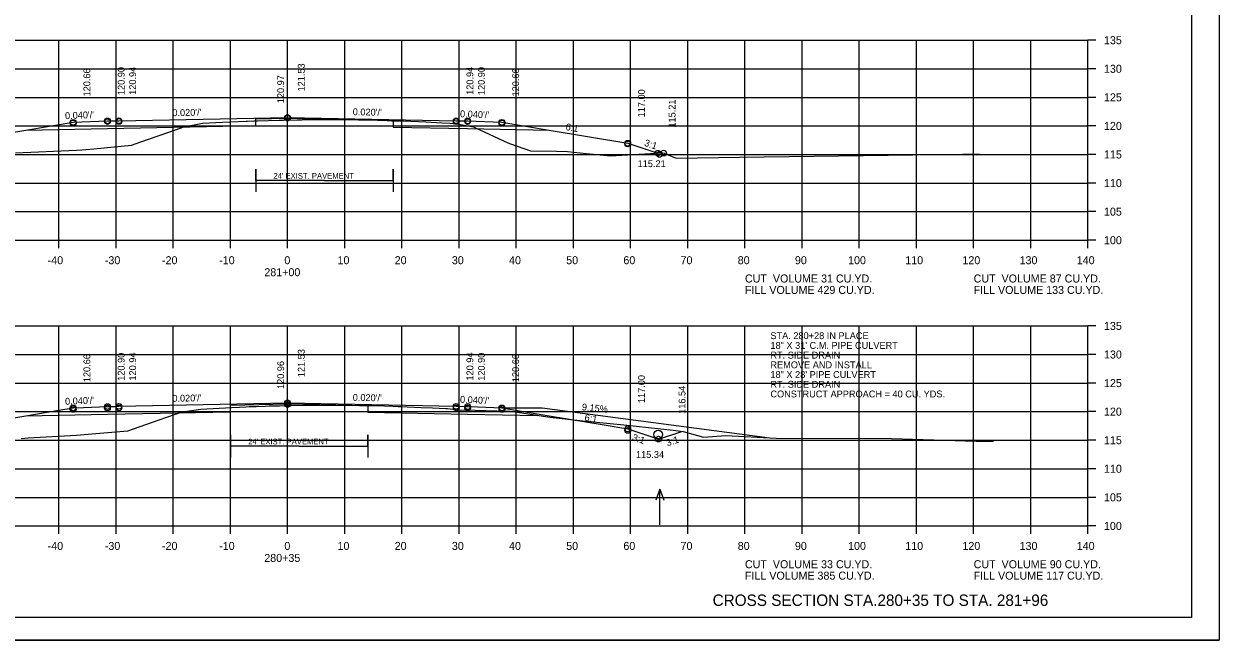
# Model space of a CAD drawing. Extents: x 1175611 to 1176402, y -433344 to -416213.
# Drawn here: x 1175734.9 to 1175943.9, y -418623.2 to -418515.4 of the extents above; entities that cross this region are included whole.
import ezdxf

# ---------------------------------------------------------------- set-up
doc = ezdxf.new("R2010")
doc.units = 0
for name, color, linetype in [('Default', 7, 'Continuous'), ('R_Alt Surface', 7, 'Continuous'), ('R_Axis', 7, 'Continuous'), ('R_Axis Annot', 7, 'Continuous'), ('R_Border', 7, 'Continuous'), ('R_Draft', 7, 'Continuous'), ('R_Drive', 7, 'Continuous'), ('R_Exist Surface', 7, 'Continuous'), ('R_Fin Surface', 7, 'Continuous'), ('R_Grid', 7, 'Continuous'), ('R_No Plot', 7, 'Continuous'), ('R_Water', 7, 'Continuous'), ('R_Water Annot', 7, 'Continuous'), ('R_Xsect Elev', 7, 'Continuous'), ('R_Xsect Slope', 7, 'Continuous')]:
    doc.layers.add(name, color=color, linetype=linetype)

msp = doc.modelspace()

# ---------------------------------------------------------------- linework, layer by layer
at = {"layer": 'R_Alt Surface'}
for p, q in [((1175787.44, -418542.77), (1175775.44, -418542.77)), ((1175787.44, -418542.77), (1175799.44, -418542.77)), ((1175783.02, -418589.28), (1175771.02, -418589.28)), ((1175783.02, -418589.28), (1175795.02, -418589.28))]:
    msp.add_line(p, q, dxfattribs=at)
for points in [[(1175735.2, -418533.98), (1175749.47, -418533.69), (1175775.44, -418533.17), (1175775.44, -418532), (1175780.97, -418531.89), (1175799.44, -418532.26), (1175799.44, -418533.43), (1175812.47, -418533.69), (1175826.75, -418533.98)], [(1175775.44, -418542.77), (1175775.44, -418540.77), (1175775.44, -418544.77)], [(1175799.44, -418542.77), (1175799.44, -418540.77), (1175799.44, -418544.77)], [(1175735.2, -418583.96), (1175749.47, -418583.67), (1175771.02, -418583.24), (1175771.02, -418582.07), (1175780.97, -418581.87), (1175795.02, -418582.15), (1175795.02, -418583.32), (1175812.47, -418583.67), (1175824.69, -418583.91)], [(1175771.02, -418589.28), (1175771.02, -418587.28), (1175771.02, -418591.28)], [(1175795.02, -418589.28), (1175795.02, -418587.28), (1175795.02, -418591.28)]]:
    msp.add_lwpolyline(points, dxfattribs=at)
at = {"layer": 'R_Axis'}
for p, q in [((1175920.97, -418553.23), (1175920.97, -418518.23)), ((1175922.37, -418518.23), (1175920.97, -418518.23)), ((1175922.37, -418523.23), (1175920.97, -418523.23)), ((1175922.37, -418528.23), (1175920.97, -418528.23)), ((1175922.37, -418533.23), (1175920.97, -418533.23)), ((1175922.37, -418538.23), (1175920.97, -418538.23)), ((1175922.37, -418543.23), (1175920.97, -418543.23)), ((1175922.37, -418548.23), (1175920.97, -418548.23)), ((1175640.97, -418553.23), (1175920.97, -418553.23)), ((1175740.97, -418554.63), (1175740.97, -418553.23)), ((1175750.97, -418554.63), (1175750.97, -418553.23)), ((1175760.97, -418554.63), (1175760.97, -418553.23)), ((1175770.97, -418554.63), (1175770.97, -418553.23)), ((1175780.97, -418554.63), (1175780.97, -418553.23)), ((1175790.97, -418554.63), (1175790.97, -418553.23)), ((1175800.97, -418554.63), (1175800.97, -418553.23)), ((1175810.97, -418554.63), (1175810.97, -418553.23)), ((1175820.97, -418554.63), (1175820.97, -418553.23)), ((1175830.97, -418554.63), (1175830.97, -418553.23)), ((1175840.97, -418554.63), (1175840.97, -418553.23)), ((1175850.97, -418554.63), (1175850.97, -418553.23)), ((1175860.97, -418554.63), (1175860.97, -418553.23)), ((1175870.97, -418554.63), (1175870.97, -418553.23)), ((1175880.97, -418554.63), (1175880.97, -418553.23)), ((1175890.97, -418554.63), (1175890.97, -418553.23)), ((1175900.97, -418554.63), (1175900.97, -418553.23)), ((1175910.97, -418554.63), (1175910.97, -418553.23)), ((1175920.97, -418554.63), (1175920.97, -418553.23)), ((1175922.37, -418553.23), (1175920.97, -418553.23)), ((1175920.97, -418603.23), (1175920.97, -418568.23)), ((1175922.37, -418568.23), (1175920.97, -418568.23)), ((1175922.37, -418573.23), (1175920.97, -418573.23)), ((1175922.37, -418578.23), (1175920.97, -418578.23)), ((1175922.37, -418583.23), (1175920.97, -418583.23)), ((1175922.37, -418588.23), (1175920.97, -418588.23)), ((1175922.37, -418593.23), (1175920.97, -418593.23)), ((1175922.37, -418598.23), (1175920.97, -418598.23)), ((1175640.97, -418603.23), (1175920.97, -418603.23)), ((1175740.97, -418604.63), (1175740.97, -418603.23)), ((1175750.97, -418604.63), (1175750.97, -418603.23)), ((1175760.97, -418604.63), (1175760.97, -418603.23)), ((1175770.97, -418604.63), (1175770.97, -418603.23)), ((1175780.97, -418604.63), (1175780.97, -418603.23)), ((1175790.97, -418604.63), (1175790.97, -418603.23)), ((1175800.97, -418604.63), (1175800.97, -418603.23)), ((1175810.97, -418604.63), (1175810.97, -418603.23)), ((1175820.97, -418604.63), (1175820.97, -418603.23)), ((1175830.97, -418604.63), (1175830.97, -418603.23)), ((1175840.97, -418604.63), (1175840.97, -418603.23)), ((1175850.97, -418604.63), (1175850.97, -418603.23)), ((1175860.97, -418604.63), (1175860.97, -418603.23)), ((1175870.97, -418604.63), (1175870.97, -418603.23)), ((1175880.97, -418604.63), (1175880.97, -418603.23)), ((1175890.97, -418604.63), (1175890.97, -418603.23)), ((1175900.97, -418604.63), (1175900.97, -418603.23)), ((1175910.97, -418604.63), (1175910.97, -418603.23)), ((1175920.97, -418604.63), (1175920.97, -418603.23)), ((1175922.37, -418603.23), (1175920.97, -418603.23))]:
    msp.add_line(p, q, dxfattribs=at)
at = {"layer": 'R_Border'}
for q in [(1175939.15, -418413.77), (1175622.97, -418619.23)]:
    msp.add_line((1175939.15, -418619.23), q, dxfattribs=at)
at = {"layer": 'R_Drive'}
for p, q in [((1175818.47, -418582.58), (1175825.52, -418582.58)), ((1175825.52, -418582.58), (1175865.32, -418587.8))]:
    msp.add_line(p, q, dxfattribs=at)
at = {"layer": 'R_Exist Surface'}
for points in [[(1175733.4, -418537.96), (1175744.05, -418537.48), (1175745, -418537.44), (1175747.06, -418537.24), (1175753.68, -418536.58), (1175755.29, -418536.04), (1175761.52, -418533.84), (1175762.65, -418533.44), (1175764.64, -418533.03), (1175766.09, -418532.77), (1175769.62, -418532.6), (1175773.73, -418532.4), (1175773.99, -418532.38), (1175775.06, -418532.34), (1175775.74, -418532.32), (1175779.53, -418532.22), (1175780.26, -418532.21), (1175782.68, -418532.16), (1175783.46, -418532.15), (1175786.03, -418532.09), (1175786.86, -418532.08), (1175787.44, -418532.08), (1175789.8, -418532.09), (1175789.94, -418532.1), (1175791.06, -418532.1), (1175791.41, -418532.11), (1175793.38, -418532.15), (1175794.16, -418532.17), (1175796.73, -418532.21), (1175797.56, -418532.23), (1175799.22, -418532.31), (1175799.76, -418532.33), (1175800.97, -418532.34), (1175801.25, -418532.35), (1175801.25, -418532.35), (1175805.14, -418532.53), (1175807.93, -418532.66), (1175809.4, -418532.73), (1175809.92, -418532.82), (1175811.23, -418532.99), (1175813.5, -418533.39), (1175813.72, -418533.5), (1175819.48, -418536.19), (1175819.97, -418536.37), (1175823.44, -418537.59), (1175828.03, -418537.66), (1175829.92, -418537.71), (1175833.28, -418538.07), (1175837.47, -418538.47), (1175845.42, -418537.97), (1175846.51, -418537.94), (1175846.87, -418538.02), (1175848.97, -418538.85), (1175860.02, -418538.68), (1175899.01, -418538.18), (1175900.79, -418538.18), (1175902, -418538.18)], [(1175734.36, -418587.91), (1175735.61, -418587.83), (1175744.08, -418587.35), (1175747.42, -418587.07), (1175753.04, -418586.61), (1175758.52, -418584.67), (1175762.52, -418583.28), (1175762.94, -418583.22), (1175765.82, -418582.79), (1175771.17, -418582.51), (1175772.59, -418582.43), (1175773.65, -418582.38), (1175774.26, -418582.35), (1175775.46, -418582.31), (1175777.06, -418582.25), (1175777.74, -418582.22), (1175779.57, -418582.19), (1175781.63, -418582.15), (1175784.94, -418582.09), (1175786.23, -418582.07), (1175788.17, -418582.07), (1175789.88, -418582.08), (1175790.46, -418582.08), (1175791.07, -418582.09), (1175792.2, -418582.11), (1175793.57, -418582.13), (1175796.54, -418582.18), (1175797.92, -418582.21), (1175799.4, -418582.29), (1175800.34, -418582.33), (1175800.97, -418582.35), (1175801.9, -418582.39), (1175804.37, -418582.49), (1175806.35, -418582.57), (1175808.67, -418582.68), (1175808.96, -418582.69), (1175811.26, -418582.98), (1175811.91, -418582.94), (1175819.46, -418583.14), (1175819.73, -418583.15), (1175819.97, -418583.17), (1175820.44, -418583.2), (1175825.69, -418584.03), (1175826.9, -418584.17), (1175832.63, -418584.83), (1175839.76, -418585.53), (1175848.43, -418586.47), (1175850.17, -418586.71), (1175853.7, -418587.71), (1175857.64, -418587.38), (1175866.43, -418587.86), (1175886.6, -418587.94), (1175901.41, -418588.42), (1175904.04, -418588.42), (1175904.44, -418588.42)]]:
    msp.add_lwpolyline(points, dxfattribs=at)
at = {"layer": 'R_Fin Surface'}
for points in [[(1175713.65, -418538.87), (1175721.47, -418536.26), (1175735.2, -418533.98), (1175743.47, -418532.6), (1175749.47, -418532.36), (1175751.47, -418532.32), (1175780.97, -418531.73), (1175810.47, -418532.32), (1175812.47, -418532.36), (1175818.47, -418532.6), (1175826.75, -418533.98), (1175840.47, -418536.26), (1175845.74, -418538.02), (1175845.94, -418537.95)], [(1175731.08, -418584.64), (1175735.2, -418583.96), (1175740.99, -418582.99), (1175743.47, -418582.58), (1175745.27, -418582.5), (1175749.47, -418582.34), (1175750.87, -418582.31), (1175751.47, -418582.3), (1175760.32, -418582.12), (1175780.97, -418581.71), (1175789.82, -418581.88), (1175810.47, -418582.3), (1175811.87, -418582.32), (1175812.47, -418582.34), (1175814.27, -418582.41), (1175818.47, -418582.58), (1175824.26, -418583.54), (1175826.75, -418583.96), (1175836.35, -418585.56), (1175840.47, -418586.24), (1175844.18, -418587.48), (1175845.85, -418588.04), (1175849.92, -418586.68)]]:
    msp.add_lwpolyline(points, dxfattribs=at)
at = {"layer": 'R_Grid'}
for p, q in [((1175640.97, -418518.23), (1175920.97, -418518.23)), ((1175740.97, -418553.23), (1175740.97, -418518.23)), ((1175750.97, -418553.23), (1175750.97, -418518.23)), ((1175760.97, -418553.23), (1175760.97, -418518.23)), ((1175770.97, -418553.23), (1175770.97, -418518.23)), ((1175780.97, -418553.23), (1175780.97, -418518.23)), ((1175790.97, -418553.23), (1175790.97, -418518.23)), ((1175800.97, -418553.23), (1175800.97, -418518.23)), ((1175810.97, -418553.23), (1175810.97, -418518.23)), ((1175820.97, -418553.23), (1175820.97, -418518.23)), ((1175830.97, -418553.23), (1175830.97, -418518.23)), ((1175840.97, -418553.23), (1175840.97, -418518.23)), ((1175850.97, -418553.23), (1175850.97, -418518.23)), ((1175860.97, -418553.23), (1175860.97, -418518.23)), ((1175870.97, -418553.23), (1175870.97, -418518.23)), ((1175880.97, -418553.23), (1175880.97, -418518.23)), ((1175890.97, -418553.23), (1175890.97, -418518.23)), ((1175900.97, -418553.23), (1175900.97, -418518.23)), ((1175910.97, -418553.23), (1175910.97, -418518.23)), ((1175920.97, -418553.23), (1175920.97, -418518.23)), ((1175640.97, -418523.23), (1175920.97, -418523.23)), ((1175640.97, -418528.23), (1175920.97, -418528.23)), ((1175640.97, -418533.23), (1175920.97, -418533.23)), ((1175640.97, -418538.23), (1175920.97, -418538.23)), ((1175640.97, -418543.23), (1175920.97, -418543.23)), ((1175640.97, -418548.23), (1175920.97, -418548.23)), ((1175640.97, -418553.23), (1175920.97, -418553.23)), ((1175640.97, -418568.23), (1175920.97, -418568.23)), ((1175740.97, -418603.23), (1175740.97, -418568.23)), ((1175750.97, -418603.23), (1175750.97, -418568.23)), ((1175760.97, -418603.23), (1175760.97, -418568.23)), ((1175770.97, -418603.23), (1175770.97, -418568.23)), ((1175780.97, -418603.23), (1175780.97, -418568.23)), ((1175790.97, -418603.23), (1175790.97, -418568.23)), ((1175800.97, -418603.23), (1175800.97, -418568.23)), ((1175810.97, -418603.23), (1175810.97, -418568.23)), ((1175820.97, -418603.23), (1175820.97, -418568.23)), ((1175830.97, -418603.23), (1175830.97, -418568.23)), ((1175840.97, -418603.23), (1175840.97, -418568.23)), ((1175850.97, -418603.23), (1175850.97, -418568.23)), ((1175860.97, -418603.23), (1175860.97, -418568.23)), ((1175870.97, -418603.23), (1175870.97, -418568.23)), ((1175880.97, -418603.23), (1175880.97, -418568.23)), ((1175890.97, -418603.23), (1175890.97, -418568.23)), ((1175900.97, -418603.23), (1175900.97, -418568.23)), ((1175910.97, -418603.23), (1175910.97, -418568.23)), ((1175920.97, -418603.23), (1175920.97, -418568.23)), ((1175640.97, -418573.23), (1175920.97, -418573.23)), ((1175640.97, -418578.23), (1175920.97, -418578.23)), ((1175640.97, -418583.23), (1175920.97, -418583.23)), ((1175640.97, -418588.23), (1175920.97, -418588.23)), ((1175640.97, -418593.23), (1175920.97, -418593.23)), ((1175640.97, -418598.23), (1175920.97, -418598.23)), ((1175640.97, -418603.23), (1175920.97, -418603.23))]:
    msp.add_line(p, q, dxfattribs=at)
at = {"layer": 'R_No Plot'}
msp.add_line((1175610.57, -418623.21), (1175943.91, -418623.21), dxfattribs=at)
msp.add_lwpolyline([(1175610.57, -418409.87), (1175943.91, -418409.87), (1175943.91, -418623.21), (1175610.57, -418623.21)], close=True, dxfattribs=at)
for centre in [(1175780.97, -418531.73), (1175780.97, -418531.85), (1175743.47, -418532.6), (1175743.47, -418532.72), (1175749.47, -418532.36), (1175749.47, -418532.48), (1175751.47, -418532.32), (1175751.47, -418532.44), (1175810.47, -418532.32), (1175810.47, -418532.44), (1175812.47, -418532.36), (1175812.47, -418532.48), (1175818.47, -418532.6), (1175818.47, -418532.72), (1175840.47, -418536.26), (1175840.47, -418536.39), (1175845.74, -418538.02), (1175845.74, -418538.02), (1175846.02, -418538.24), (1175846.02, -418538.24), (1175846.76, -418537.99), (1175749.47, -418582.34), (1175751.47, -418582.3), (1175780.97, -418581.71), (1175780.97, -418581.98), (1175810.47, -418582.3), (1175812.47, -418582.34), (1175743.47, -418582.58), (1175743.47, -418582.85), (1175749.47, -418582.61), (1175751.47, -418582.57), (1175810.47, -418582.57), (1175812.47, -418582.61), (1175818.47, -418582.58), (1175818.47, -418582.85), (1175840.47, -418586.24), (1175840.47, -418586.52), (1175845.85, -418588.04), (1175845.85, -418588.04)]:
    msp.add_circle(centre, 0.5, dxfattribs=at)
at = {"layer": 'R_Water'}
msp.add_circle((1175845.81, -418587.22), 0.75, dxfattribs=at)
at = {"layer": 'R_Water Annot'}
for p, q in [((1175846.1, -418596.77), (1175845.4, -418598.7)), ((1175846.1, -418603.06), (1175846.1, -418596.77)), ((1175846.1, -418596.77), (1175846.8, -418598.7))]:
    msp.add_line(p, q, dxfattribs=at)

# ---------------------------------------------------------------- texts
at = {"layer": 'Default'}
for s, p in [('CUT  VOLUME 31 CU.YD.', (1175860.97, -418560.63)), ('CUT  VOLUME 87 CU.YD.', (1175900.97, -418560.63)), ('FILL VOLUME 429 CU.YD.', (1175860.97, -418562.63)), ('FILL VOLUME 133 CU.YD.', (1175900.97, -418562.63)), ('CUT  VOLUME 33 CU.YD.', (1175860.97, -418610.63)), ('CUT  VOLUME 90 CU.YD.', (1175900.97, -418610.63)), ('FILL VOLUME 385 CU.YD.', (1175860.97, -418612.63)), ('FILL VOLUME 117 CU.YD.', (1175900.97, -418612.63))]:
    msp.add_text(s, height=1.4, dxfattribs=at).set_placement(p)
at = {"layer": 'R_Alt Surface'}
for p in [(1175778.5, -418542.47), (1175774.08, -418588.97)]:
    msp.add_text("24' EXIST. PAVEMENT", height=1, dxfattribs=at).set_placement(p)
at = {"layer": 'R_Axis Annot'}
for s, p in [('135', (1175923.77, -418518.93)), ('130', (1175923.77, -418523.93)), ('125', (1175923.77, -418528.93)), ('120', (1175923.77, -418533.93)), ('115', (1175923.77, -418538.93)), ('110', (1175923.77, -418543.93)), ('105', (1175923.77, -418548.93)), ('100', (1175923.77, -418553.93)), ('-40', (1175739.01, -418557.43)), ('-30', (1175749.01, -418557.43)), ('-20', (1175759.01, -418557.43)), ('-10', (1175769.01, -418557.43)), ('0', (1175780.41, -418557.43)), ('10', (1175789.71, -418557.43)), ('20', (1175799.71, -418557.43)), ('30', (1175809.71, -418557.43)), ('40', (1175819.71, -418557.43)), ('50', (1175829.71, -418557.43)), ('60', (1175839.71, -418557.43)), ('70', (1175849.71, -418557.43)), ('80', (1175859.71, -418557.43)), ('90', (1175869.71, -418557.43)), ('100', (1175879.01, -418557.43)), ('110', (1175889.01, -418557.43)), ('120', (1175899.01, -418557.43)), ('130', (1175909.01, -418557.43)), ('140', (1175919.01, -418557.43)), ('281+00', (1175776.91, -418559.53)), ('135', (1175923.77, -418568.93)), ('130', (1175923.77, -418573.93)), ('125', (1175923.77, -418578.93)), ('120', (1175923.77, -418583.93)), ('115', (1175923.77, -418588.93)), ('110', (1175923.77, -418593.93)), ('105', (1175923.77, -418598.93)), ('100', (1175923.77, -418603.93)), ('-40', (1175739.01, -418607.43)), ('-30', (1175749.01, -418607.43)), ('-20', (1175759.01, -418607.43)), ('-10', (1175769.01, -418607.43)), ('0', (1175780.41, -418607.43)), ('10', (1175789.71, -418607.43)), ('20', (1175799.71, -418607.43)), ('30', (1175809.71, -418607.43)), ('40', (1175819.71, -418607.43)), ('50', (1175829.71, -418607.43)), ('60', (1175839.71, -418607.43)), ('70', (1175849.71, -418607.43)), ('80', (1175859.71, -418607.43)), ('90', (1175869.71, -418607.43)), ('100', (1175879.01, -418607.43)), ('110', (1175889.01, -418607.43)), ('120', (1175899.01, -418607.43)), ('130', (1175909.01, -418607.43)), ('140', (1175919.01, -418607.43)), ('280+35', (1175776.9, -418609.53))]:
    msp.add_text(s, height=1.4, dxfattribs=at).set_placement(p)
at = {"layer": 'R_Draft'}
msp.add_text('CROSS SECTION STA.280+35 TO STA. 281+96', height=2, dxfattribs=at).set_placement((1175855.32, -418617.23))
at = {"layer": 'R_Drive'}
msp.add_text('9.15%', height=1.2, rotation=354.2283, dxfattribs=at).set_placement((1175832.4, -418582.98))
at = {"layer": 'R_Water Annot'}
for s, p in [('STA. 280+28 IN PLACE', (1175865.43, -418570.54)), ('18" X 31\' C.M. PIPE CULVERT', (1175865.43, -418572.24)), ('RT. SIDE DRAIN', (1175865.43, -418573.94)), ('REMOVE AND INSTALL', (1175865.43, -418575.64)), ('18" X 28\' PIPE CULVERT', (1175865.43, -418577.34)), ('CONSTRUCT APPROACH = 40 CU. YDS.', (1175865.43, -418580.74)), ('RT. SIDE DRAIN ', (1175865.43, -418579.04))]:
    msp.add_text(s, height=1.2, dxfattribs=at).set_placement(p)
at = {"layer": 'R_Xsect Elev'}
for s, p in [('120.66', (1175746.47, -418528.07)), ('120.90', (1175752.47, -418527.83)), ('120.94', (1175754.47, -418527.79)), ('121.53', (1175783.97, -418527.2)), ('120.94', (1175813.47, -418527.79)), ('120.90', (1175815.47, -418527.83)), ('120.66', (1175821.47, -418528.07)), ('120.97', (1175780.37, -418529.26)), ('117.00', (1175843.47, -418531.73)), ('115.21', (1175848.83, -418533.52)), ('120.66', (1175746.47, -418578.07)), ('120.90', (1175752.47, -418577.83)), ('120.94', (1175754.47, -418577.79)), ('121.53', (1175783.97, -418577.2)), ('120.94', (1175813.47, -418577.79)), ('120.90', (1175815.47, -418577.83)), ('120.66', (1175821.47, -418578.07)), ('120.96', (1175780.37, -418579.27)), ('117.00', (1175843.47, -418581.73)), ('116.54', (1175850.57, -418583.62))]:
    msp.add_text(s, height=1.2, rotation=90, dxfattribs=at).set_placement(p)
for s, p in [('115.21', (1175842.2, -418540.44)), ('115.34', (1175841.92, -418591.33))]:
    msp.add_text(s, height=1.2, dxfattribs=at).set_placement(p)
at = {"layer": 'R_Xsect Slope'}
for s, rotation, p in [("0.040'/'", 2.2906, (1175742.07, -418532.05)), ("0.020'/'", 1.1458, (1175760.83, -418531.53)), ("0.020'/'", 358.8542, (1175792.36, -418531.35)), ("0.040'/'", 357.7094, (1175811.12, -418531.7)), ('6:1', 350.5377, (1175829.55, -418533.94)), ('3:1', 341.5651, (1175843.26, -418536.67)), ("0.040'/'", 2.2906, (1175742.07, -418582.03)), ("0.020'/'", 1.1458, (1175760.83, -418581.51)), ("0.020'/'", 358.8542, (1175792.36, -418581.33)), ("0.040'/'", 357.7094, (1175811.12, -418581.68)), ('6:1', 350.5377, (1175832.85, -418584.8)), ('3:1', 341.5651, (1175841.14, -418588.22)), ('3:1', 18.4349, (1175847.42, -418589.31))]:
    msp.add_text(s, height=1.2, rotation=rotation, dxfattribs=at).set_placement(p)

doc.saveas('drawing.dxf')
